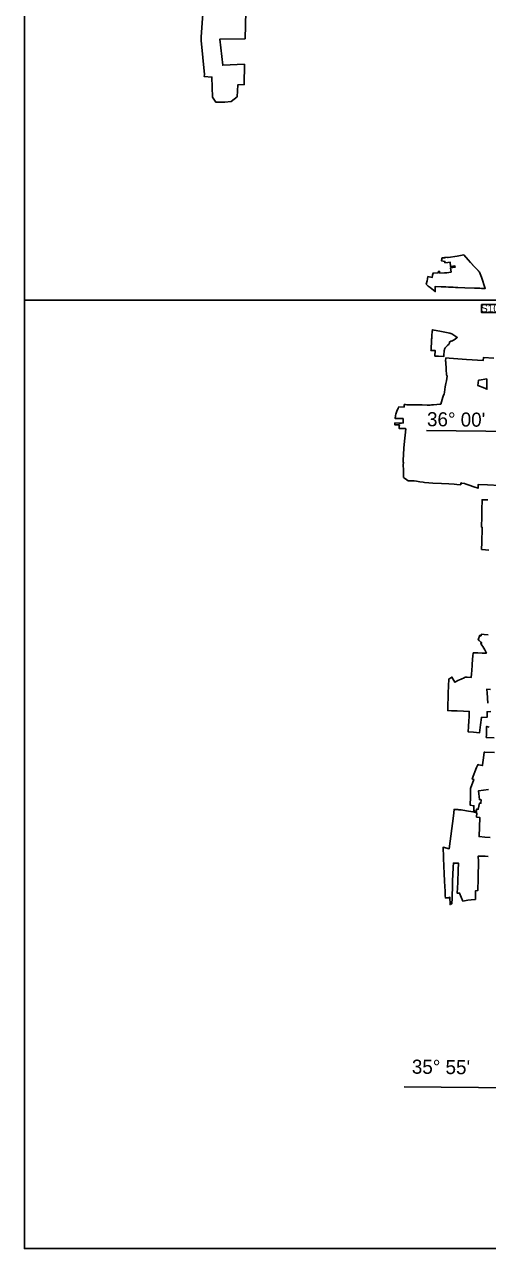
# Model space of a CAD drawing. Extents: x 1662474 to 1856135, y 779280 to 917889.
# Drawn here: x 1668486 to 1689866, y 782767 to 839326 of the extents above; entities that cross this region are included whole.
import ezdxf

# ---------------------------------------------------------------- set-up
doc = ezdxf.new("R2010")
doc.units = 0
for name, color, linetype in [('Exist Boundary Political City Limit New', 7, 'Continuous'), ('Exist Boundary Political City Limit New Hole', 7, 'Continuous'), ('Exist Hydrographic River Shore Label', 7, 'Continuous'), ('Map Preparation Boundary City Limit Buffer Line', 7, 'Continuous'), ('Map Preparation Inset Cut Line', 7, 'Continuous'), ('Map Preparation Longitude Latitude Label', 7, 'Continuous'), ('Map Preparation Longitude Latitude Lines', 7, 'Continuous')]:
    doc.layers.add(name, color=color, linetype=linetype)

msp = doc.modelspace()

# ---------------------------------------------------------------- linework, layer by layer
at = {"layer": 'Exist Boundary Political City Limit New'}
for points in [[(1678737, 841191), (1678673, 838656)], [(1678648, 837487), (1678633, 836552), (1678338, 836539), (1678307, 835989), (1678024, 835768), (1677742, 835743), (1677326, 835732), (1677175, 835966), (1677137, 836895), (1676789, 836915), (1676800, 837013), (1676647, 838581), (1676651, 838758), (1676772, 840443)], [(1678673, 838656), (1677506, 838653), (1677639, 837441), (1678648, 837487)], [(1688771, 828675), (1688972, 828451), (1689083, 828326), (1689097, 828310), (1689110, 828294), (1689124, 828279), (1689138, 828263), (1689152, 828247), (1689166, 828231), (1689180, 828216), (1689194, 828200), (1689206, 828187), (1689208, 828184), (1689223, 828169), (1689237, 828154), (1689251, 828138), (1689266, 828123), (1689280, 828107), (1689295, 828092), (1689309, 828077), (1689324, 828062), (1689338, 828047), (1689353, 828032), (1689368, 828017), (1689383, 828002), (1689398, 827987), (1689412, 827972), (1689428, 827957), (1689442, 827942), (1689458, 827928), (1689473, 827913), (1689488, 827898), (1689499, 827888), (1689582, 827646), (1689760, 827128), (1689593, 827134), (1689512, 827137), (1689265, 827147), (1688812, 827164), (1688496, 827176), (1688387, 827180), (1688277, 827184), (1688167, 827188), (1688120, 827190), (1688058, 827193), (1687948, 827197), (1687891, 827199), (1687838, 827201), (1687746, 827204), (1687735, 827205), (1687734, 827205), (1687728, 827205), (1687446, 827216), (1687452, 826981), (1687216, 827171), (1687132, 827239), (1687048, 827306), (1687040, 827326), (1687072, 827481), (1687092, 827580), (1687112, 827679), (1687311, 827638), (1687330, 827736), (1687350, 827835), (1687350, 827836), (1687593, 827853), (1687598, 827923), (1687656, 827919), (1687653, 827839), (1687881, 827845), (1687985, 827858), (1688085, 827871), (1688185, 827883), (1688160, 828082), (1688259, 828095), (1688367, 828109), (1688360, 828168), (1688162, 828142), (1688137, 828344), (1688038, 828332), (1687898, 828314), (1687898, 828380), (1687742, 828399), (1687743, 828406), (1687745, 828416), (1687746, 828426), (1687748, 828437), (1687749, 828447), (1687750, 828458), (1687751, 828468), (1687752, 828479), (1687753, 828531), (1687778, 828546), (1687812, 828544), (1687900, 828540), (1687900, 828567), (1688016, 828562), (1688048, 828566), (1688467, 828621), (1688771, 828675)], [(1687850, 824009), (1687849, 823978), (1687603, 823995), (1687438, 824006), (1687453, 824256), (1687354, 824263), (1687254, 824269), (1687257, 824329), (1687266, 824460), (1687272, 824568), (1687279, 824676), (1687284, 824756), (1687286, 824784), (1687289, 824835), (1687293, 824891), (1687293, 824896), (1687299, 825002), (1687306, 825095), (1687308, 825135), (1687320, 825191), (1687322, 825221), (1687741, 825136), (1688133, 825056), (1688216, 825036), (1688405, 824909), (1688467, 824867), (1688444, 824841), (1688319, 824755), (1688270, 824721), (1688270, 824714), (1688238, 824710), (1688220, 824708), (1688196, 824698), (1688174, 824694), (1688164, 824688), (1688157, 824684), (1688118, 824660), (1688108, 824630), (1688104, 824599), (1688102, 824582), (1688098, 824570), (1688086, 824549), (1688058, 824529), (1688038, 824517), (1688023, 824497), (1688005, 824477), (1687971, 824447), (1687957, 824429), (1687945, 824417), (1687932, 824404), (1687905, 824383), (1687874, 824316), (1687874, 824292), (1687866, 824258), (1687863, 824236), (1687860, 824206), (1687858, 824186), (1687856, 824155), (1687860, 824129), (1687856, 824114), (1687854, 824081), (1687852, 824049), (1687851, 824029), (1687850, 824009)], [(1690157, 823906), (1689679, 823938), (1689671, 823805), (1688894, 823849), (1688698, 823863), (1688089, 823907), (1687943, 823918), (1687933, 823774), (1687935, 823743), (1687960, 823377), (1687976, 823130), (1688005, 823069), (1687965, 822855), (1687955, 822803), (1687942, 822731), (1687918, 822582), (1687900, 822463), (1687879, 822333), (1687866, 822249), (1687861, 822241), (1687840, 822203), (1687814, 822154), (1687802, 822113), (1687769, 821996), (1687710, 821785), (1687676, 821785), (1687675, 821781), (1687365, 821753), (1687272, 821744), (1687225, 821740), (1687194, 821740), (1687083, 821742), (1686843, 821745), (1686622, 821748), (1686553, 821749), (1686461, 821751), (1686274, 821753), (1686143, 821752), (1686074, 821760), (1686022, 821766), (1686016, 821648), (1685775, 821660), (1685762, 821637), (1685736, 821586), (1685708, 821528), (1685676, 821459), (1685661, 821415), (1685647, 821369), (1685633, 821326), (1685622, 821262), (1685617, 821231), (1685611, 821189), (1685608, 821166), (1685604, 821113), (1685966, 821112), (1685966, 821088), (1685976, 820912), (1685896, 820910), (1685854, 820910), (1685804, 820908), (1685768, 820909), (1685593, 820912), (1685590, 820823), (1685704, 820824), (1685794, 820824), (1685797, 820824), (1685790, 820748), (1685782, 820660), (1685990, 820654), (1686078, 820651), (1686088, 820649), (1686059, 820352), (1686030, 820065), (1686007, 819742), (1685992, 819455), (1685979, 819200), (1685973, 819093), (1685988, 819094), (1685979, 818978), (1685981, 818739), (1685985, 818518), (1685988, 818449), (1685990, 818398), (1686028, 818368), (1686148, 818280), (1686201, 818241), (1686386, 818238), (1686476, 818236), (1686584, 818220), (1686739, 818198), (1686890, 818178), (1686964, 818170), (1687159, 818149), (1687342, 818134), (1687736, 818112), (1688083, 818094)], [(1688083, 818094), (1688334, 818080), (1688447, 818075), (1688629, 818057), (1688630, 818067), (1688640, 818144), (1688668, 818139), (1688800, 818109), (1688885, 818084), (1689021, 818038), (1689232, 817966), (1689431, 817898), (1689441, 818077), (1689865, 818057), (1690432, 818030)], [(1689879, 817354), (1689616, 817369), (1689608, 816893), (1689603, 816620), (1689602, 816544), (1689595, 816142), (1689594, 816092), (1689624, 816092), (1689624, 816066), (1689603, 815387), (1689596, 815068), (1689615, 815066), (1689926, 815040)], [(1689894, 811120), (1689718, 811142), (1689595, 811157), (1689568, 811083), (1689565, 811084), (1689512, 811104), (1689436, 810898), (1689435, 810895), (1689485, 810860), (1689563, 810790), (1689598, 810750), (1689544, 810720), (1689572, 810689), (1689606, 810647), (1689654, 810581), (1689694, 810515), (1689740, 810425), (1689753, 810400), (1689800, 810312), (1689819, 810277), (1689642, 810280), (1689624, 810281), (1689413, 810285), (1689376, 810286), (1689247, 810288), (1689204, 810288), (1689188, 810141), (1689172, 810000), (1689167, 809957), (1689158, 809789), (1689152, 809693), (1689150, 809651), (1689143, 809550), (1689138, 809469), (1689129, 809321), (1689119, 809155), (1688931, 809163), (1688831, 809167), (1688784, 809143), (1688644, 809074), (1688499, 809008), (1688418, 808967), (1688357, 808934)], [(1688357, 808934), (1688355, 808933), (1688226, 809174), (1688076, 809076), (1688065, 808774), (1688052, 808423), (1688047, 808226), (1688038, 807885), (1688031, 807624), (1688201, 807617), (1688458, 807606), (1688760, 807594), (1689025, 807583), (1689012, 807335), (1689002, 807144), (1688986, 806882), (1688967, 806645), (1688986, 806644), (1689225, 806625), (1689497, 806603), (1689503, 806603), (1689544, 806958), (1689584, 807308), (1689855, 807320), (1689855, 807324), (1689847, 807571), (1690022, 807575)], [(1689876, 807970), (1689847, 808450), (1689838, 808604), (1689837, 808616), (1690000, 808605)], [(1689937, 806852), (1689828, 806890), (1689822, 806892), (1689822, 806868), (1689822, 806816), (1689821, 806651), (1689821, 806490), (1689808, 806386), (1690171, 806370)], [(1690190, 805688), (1689740, 805706), (1689713, 805707), (1689677, 805435), (1689634, 805110), (1689630, 805080), (1689449, 805121), (1689414, 805128), (1689412, 805123), (1689358, 804987), (1689165, 804467), (1689191, 804457), (1689228, 804442), (1689086, 804019), (1689073, 803641), (1689060, 803256), (1689242, 803225), (1689237, 803096), (1689233, 802991), (1689268, 802986), (1689290, 802982)], [(1689290, 802982), (1689319, 802976), (1689358, 802969), (1689361, 803074), (1689436, 803062), (1689499, 803348), (1689564, 803338), (1689571, 803502), (1689496, 803510), (1689450, 803922), (1689911, 803978)], [(1689982, 801759), (1689744, 801779), (1689479, 801801), (1689512, 802676), (1689361, 802705), (1689368, 802905), (1689318, 802916), (1689259, 802926), (1689189, 802938), (1688902, 802987), (1688643, 803030), (1688547, 803044), (1688490, 803050), (1688447, 803054), (1688411, 803055), (1688362, 803055), (1688320, 803054), (1688300, 802756), (1688101, 801241), (1687812, 801307), (1687854, 800393), (1687865, 800135), (1687885, 799693), (1687893, 799538), (1687907, 799236), (1687911, 799143), (1687916, 799059), (1687922, 798964), (1688066, 798974), (1688133, 798995), (1688136, 798663), (1688218, 798697), (1688227, 798957), (1688235, 799175), (1688242, 799369), (1688245, 799458), (1688256, 799786), (1688265, 800018), (1688278, 800406), (1688294, 800576), (1688528, 800569), (1688515, 800253), (1688508, 800081), (1688499, 799864), (1688495, 799774), (1688491, 799677), (1688471, 799180), (1688574, 799192), (1688728, 798818), (1688960, 798858), (1689108, 798877), (1689305, 798895), (1689312, 799109), (1689318, 799297), (1689417, 799306), (1689430, 799859), (1689437, 800149), (1689444, 800440), (1689449, 800651), (1689441, 800901), (1689479, 800899), (1689578, 800896), (1689760, 800891), (1689901, 800886)]]:
    msp.add_lwpolyline(points, dxfattribs=at)
at = {"layer": 'Exist Boundary Political City Limit New Hole'}
msp.add_lwpolyline([(1689834, 822787), (1689832, 822948), (1689487, 822891), (1689454, 822888), (1689412, 822648), (1689736, 822517), (1689837, 822475), (1689836, 822519), (1689834, 822787)], dxfattribs=at)
at = {"layer": 'Exist Hydrographic River Shore Label'}
msp.add_lwpolyline([(1689594, 826391), (1691150, 826391), (1691150, 826016), (1689594, 826016)], close=True, dxfattribs=at)
at = {"layer": 'Map Preparation Boundary City Limit Buffer Line'}
for points in [[(1678737, 841191), (1678673, 838656)], [(1678648, 837487), (1678633, 836552), (1678338, 836539), (1678307, 835989), (1678024, 835768), (1677742, 835743), (1677326, 835732), (1677175, 835966), (1677137, 836895), (1676789, 836915), (1676800, 837013), (1676647, 838581), (1676651, 838758), (1676772, 840443)], [(1678673, 838656), (1677506, 838653), (1677639, 837441), (1678648, 837487)], [(1688771, 828675), (1688972, 828451), (1689083, 828326), (1689097, 828310), (1689110, 828294), (1689124, 828279), (1689138, 828263), (1689152, 828247), (1689166, 828231), (1689180, 828216), (1689194, 828200), (1689206, 828187), (1689208, 828184), (1689223, 828169), (1689237, 828154), (1689251, 828138), (1689266, 828123), (1689280, 828107), (1689295, 828092), (1689309, 828077), (1689324, 828062), (1689338, 828047), (1689353, 828032), (1689368, 828017), (1689383, 828002), (1689398, 827987), (1689412, 827972), (1689428, 827957), (1689442, 827942), (1689458, 827928), (1689473, 827913), (1689488, 827898), (1689499, 827888), (1689582, 827646), (1689760, 827128), (1689593, 827134), (1689512, 827137), (1689265, 827147), (1688812, 827164), (1688496, 827176), (1688387, 827180), (1688277, 827184), (1688167, 827188), (1688120, 827190), (1688058, 827193), (1687948, 827197), (1687891, 827199), (1687838, 827201), (1687746, 827204), (1687735, 827205), (1687734, 827205), (1687728, 827205), (1687446, 827216), (1687452, 826981), (1687216, 827171), (1687132, 827239), (1687048, 827306), (1687040, 827326), (1687072, 827481), (1687092, 827580), (1687112, 827679), (1687311, 827638), (1687330, 827736), (1687350, 827835), (1687350, 827836), (1687593, 827853), (1687598, 827923), (1687656, 827919), (1687653, 827839), (1687881, 827845), (1687985, 827858), (1688085, 827871), (1688185, 827883), (1688160, 828082), (1688259, 828095), (1688367, 828109), (1688360, 828168), (1688162, 828142), (1688137, 828344), (1688038, 828332), (1687898, 828314), (1687898, 828380), (1687742, 828399), (1687743, 828406), (1687745, 828416), (1687746, 828426), (1687748, 828437), (1687749, 828447), (1687750, 828458), (1687751, 828468), (1687752, 828479), (1687753, 828531), (1687778, 828546), (1687812, 828544), (1687900, 828540), (1687900, 828567), (1688016, 828562), (1688048, 828566), (1688467, 828621), (1688771, 828675)], [(1687850, 824009), (1687849, 823978), (1687603, 823995), (1687438, 824006), (1687453, 824256), (1687354, 824263), (1687254, 824269), (1687257, 824329), (1687266, 824460), (1687272, 824568), (1687279, 824676), (1687284, 824756), (1687286, 824784), (1687289, 824835), (1687293, 824891), (1687293, 824896), (1687299, 825002), (1687306, 825095), (1687308, 825135), (1687320, 825191), (1687322, 825221), (1687741, 825136), (1688133, 825056), (1688216, 825036), (1688405, 824909), (1688467, 824867), (1688444, 824841), (1688319, 824755), (1688270, 824721), (1688270, 824714), (1688238, 824710), (1688220, 824708), (1688196, 824698), (1688174, 824694), (1688164, 824688), (1688157, 824684), (1688118, 824660), (1688108, 824630), (1688104, 824599), (1688102, 824582), (1688098, 824570), (1688086, 824549), (1688058, 824529), (1688038, 824517), (1688023, 824497), (1688005, 824477), (1687971, 824447), (1687957, 824429), (1687945, 824417), (1687932, 824404), (1687905, 824383), (1687874, 824316), (1687874, 824292), (1687866, 824258), (1687863, 824236), (1687860, 824206), (1687858, 824186), (1687856, 824155), (1687860, 824129), (1687856, 824114), (1687854, 824081), (1687852, 824049), (1687851, 824029), (1687850, 824009)], [(1690157, 823906), (1689679, 823938), (1689671, 823805), (1688894, 823849), (1688698, 823863), (1688089, 823907), (1687943, 823918), (1687933, 823774), (1687935, 823743), (1687960, 823377), (1687976, 823130), (1688005, 823069), (1687965, 822855), (1687955, 822803), (1687942, 822731), (1687918, 822582), (1687900, 822463), (1687879, 822333), (1687866, 822249), (1687861, 822241), (1687840, 822203), (1687814, 822154), (1687802, 822113), (1687769, 821996), (1687710, 821785), (1687676, 821785), (1687675, 821781), (1687365, 821753), (1687272, 821744), (1687225, 821740), (1687194, 821740), (1687083, 821742), (1686843, 821745), (1686622, 821748), (1686553, 821749), (1686461, 821751), (1686274, 821753), (1686143, 821752), (1686074, 821760), (1686022, 821766), (1686016, 821648), (1685775, 821660), (1685762, 821637), (1685736, 821586), (1685708, 821528), (1685676, 821459), (1685661, 821415), (1685647, 821369), (1685633, 821326), (1685622, 821262), (1685617, 821231), (1685611, 821189), (1685608, 821166), (1685604, 821113), (1685966, 821112), (1685966, 821088), (1685976, 820912), (1685896, 820910), (1685854, 820910), (1685804, 820908), (1685768, 820909), (1685593, 820912), (1685590, 820823), (1685704, 820824), (1685794, 820824), (1685797, 820824), (1685790, 820748), (1685782, 820660), (1685990, 820654), (1686078, 820651), (1686088, 820649), (1686059, 820352), (1686030, 820065), (1686007, 819742), (1685992, 819455), (1685979, 819200), (1685973, 819093), (1685988, 819094), (1685979, 818978), (1685981, 818739), (1685985, 818518), (1685988, 818449), (1685990, 818398), (1686028, 818368), (1686148, 818280), (1686201, 818241), (1686386, 818238), (1686476, 818236), (1686584, 818220), (1686739, 818198), (1686890, 818178), (1686964, 818170), (1687159, 818149), (1687342, 818134), (1687736, 818112), (1688083, 818094)], [(1689834, 822787), (1689832, 822948), (1689487, 822891), (1689454, 822888), (1689412, 822648), (1689736, 822517), (1689837, 822475), (1689836, 822519), (1689834, 822787)], [(1688083, 818094), (1688334, 818080), (1688447, 818075), (1688629, 818057), (1688630, 818067), (1688640, 818144), (1688668, 818139), (1688800, 818109), (1688885, 818084), (1689021, 818038), (1689232, 817966), (1689431, 817898), (1689441, 818077), (1689865, 818057), (1690432, 818030)], [(1689879, 817354), (1689616, 817369), (1689608, 816893), (1689603, 816620), (1689602, 816544), (1689595, 816142), (1689594, 816092), (1689624, 816092), (1689624, 816066), (1689603, 815387), (1689596, 815068), (1689615, 815066), (1689926, 815040)], [(1689894, 811120), (1689718, 811142), (1689595, 811157), (1689568, 811083), (1689565, 811084), (1689512, 811104), (1689436, 810898), (1689435, 810895), (1689485, 810860), (1689563, 810790), (1689598, 810750), (1689544, 810720), (1689572, 810689), (1689606, 810647), (1689654, 810581), (1689694, 810515), (1689740, 810425), (1689753, 810400), (1689800, 810312), (1689819, 810277), (1689642, 810280), (1689624, 810281), (1689413, 810285), (1689376, 810286), (1689247, 810288), (1689204, 810288), (1689188, 810141), (1689172, 810000), (1689167, 809957), (1689158, 809789), (1689152, 809693), (1689150, 809651), (1689143, 809550), (1689138, 809469), (1689129, 809321), (1689119, 809155), (1688931, 809163), (1688831, 809167), (1688784, 809143), (1688644, 809074), (1688499, 809008), (1688418, 808967), (1688357, 808934)], [(1688357, 808934), (1688355, 808933), (1688226, 809174), (1688076, 809076), (1688065, 808774), (1688052, 808423), (1688047, 808226), (1688038, 807885), (1688031, 807624), (1688201, 807617), (1688458, 807606), (1688760, 807594), (1689025, 807583), (1689012, 807335), (1689002, 807144), (1688986, 806882), (1688967, 806645), (1688986, 806644), (1689225, 806625), (1689497, 806603), (1689503, 806603), (1689544, 806958), (1689584, 807308), (1689855, 807320), (1689855, 807324), (1689847, 807571), (1690022, 807575)], [(1689876, 807970), (1689847, 808450), (1689838, 808604), (1689837, 808616), (1690000, 808605)], [(1689937, 806852), (1689828, 806890), (1689822, 806892), (1689822, 806868), (1689822, 806816), (1689821, 806651), (1689821, 806490), (1689808, 806386), (1690171, 806370)], [(1690190, 805688), (1689740, 805706), (1689713, 805707), (1689677, 805435), (1689634, 805110), (1689630, 805080), (1689449, 805121), (1689414, 805128), (1689412, 805123), (1689358, 804987), (1689165, 804467), (1689191, 804457), (1689228, 804442), (1689086, 804019), (1689073, 803641), (1689060, 803256), (1689242, 803225), (1689237, 803096), (1689233, 802991), (1689268, 802986), (1689290, 802982)], [(1689290, 802982), (1689319, 802976), (1689358, 802969), (1689361, 803074), (1689436, 803062), (1689499, 803348), (1689564, 803338), (1689571, 803502), (1689496, 803510), (1689450, 803922), (1689911, 803978)], [(1689982, 801759), (1689744, 801779), (1689479, 801801), (1689512, 802676), (1689361, 802705), (1689368, 802905), (1689318, 802916), (1689259, 802926), (1689189, 802938), (1688902, 802987), (1688643, 803030), (1688547, 803044), (1688490, 803050), (1688447, 803054), (1688411, 803055), (1688362, 803055), (1688320, 803054), (1688300, 802756), (1688101, 801241), (1687812, 801307), (1687854, 800393), (1687865, 800135), (1687885, 799693), (1687893, 799538), (1687907, 799236), (1687911, 799143), (1687916, 799059), (1687922, 798964), (1688066, 798974), (1688133, 798995), (1688136, 798663), (1688218, 798697), (1688227, 798957), (1688235, 799175), (1688242, 799369), (1688245, 799458), (1688256, 799786), (1688265, 800018), (1688278, 800406), (1688294, 800576), (1688528, 800569), (1688515, 800253), (1688508, 800081), (1688499, 799864), (1688495, 799774), (1688491, 799677), (1688471, 799180), (1688574, 799192), (1688728, 798818), (1688960, 798858), (1689108, 798877), (1689305, 798895), (1689312, 799109), (1689318, 799297), (1689417, 799306), (1689430, 799859), (1689437, 800149), (1689444, 800440), (1689449, 800651), (1689441, 800901), (1689479, 800899), (1689578, 800896), (1689760, 800891), (1689901, 800886)]]:
    msp.add_lwpolyline(points, dxfattribs=at)
at = {"layer": 'Map Preparation Inset Cut Line'}
for points in [[(1731036, 826588), (1668486, 826588), (1668486, 870409), (1731036, 870409)], [(1731036, 782767), (1668486, 782767), (1668486, 826588), (1731036, 826588)]]:
    msp.add_lwpolyline(points, close=True, dxfattribs=at)
at = {"layer": 'Map Preparation Longitude Latitude Lines'}
for p, q in [((1687055, 820568), (1692361, 820512)), ((1686012, 790243), (1692092, 790179))]:
    msp.add_line(p, q, dxfattribs=at)

# ---------------------------------------------------------------- texts
at = {"layer": 'Exist Hydrographic River Shore Label'}
msp.add_text('S1068', height=350, dxfattribs=at).set_placement((1689563, 826034))
at = {"layer": 'Map Preparation Longitude Latitude Label'}
for s, p in [("36° 00'", (1687069, 820765)), ("35° 55'", (1686369, 790846))]:
    msp.add_text(s, height=650, rotation=359.3988, dxfattribs=at).set_placement(p)

doc.saveas('drawing.dxf')
